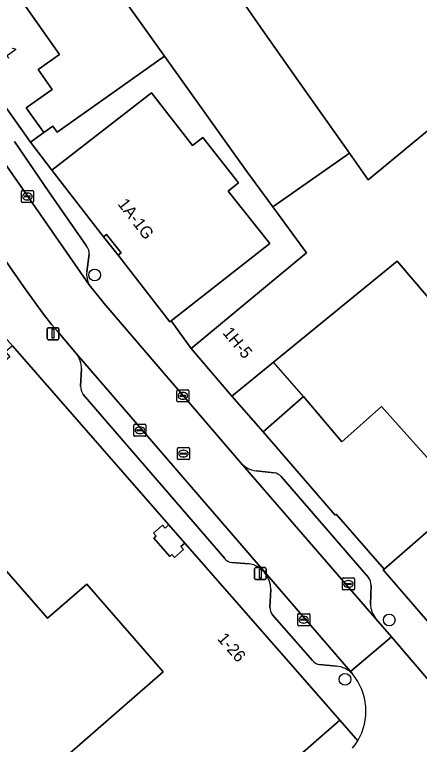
# Model space of a CAD drawing. Extents: x 160663 to 161506, y 382245 to 383291.
# Drawn here: x 160819.9 to 160853.7, y 383094.3 to 383155.3 of the extents above; entities that cross this region are included whole.
import ezdxf

# ---------------------------------------------------------------- set-up
doc = ezdxf.new("R2010")
doc.units = 0
for name, color, linetype in [('IMGEO_Boom', 7, 'Continuous'), ('IMGEO_Erf', 7, 'Continuous'), ('IMGEO_Kolk', 7, 'Continuous'), ('IMGEO_Lichtmast', 7, 'Continuous'), ('IMGEO_Pand', 7, 'Continuous'), ('IMGEO_Pand_nummerreeks', 7, 'Continuous'), ('IMGEO_Pand_overbouw', 7, 'Continuous'), ('IMGEO_Parkeervlak_open', 7, 'Continuous'), ('IMGEO_Rijbaan_lokaal_open', 7, 'Continuous'), ('IMGEO_Rioolput', 7, 'Continuous'), ('IMGEO_Voetpad_open', 7, 'Continuous')]:
    doc.layers.add(name, color=color, linetype=linetype)

msp = doc.modelspace()

# ---------------------------------------------------------------- linework, layer by layer
at = {"layer": 'IMGEO_Boom'}
for centre in [(160826.619, 383133.522), (160851.188, 383104.717), (160847.496, 383099.762)]:
    msp.add_circle(centre, 0.489, dxfattribs=at)
at = {"layer": 'IMGEO_Erf'}
for points in [[(160856.165, 383169.45), (160853.654, 383173.016), (160851.626, 383171.582), (160849.457, 383170.048), (160853.653, 383164.052), (160850.814, 383162.057), (160852.292, 383159.952), (160847.331, 383156.373), (160843.935, 383161.242), (160838.375, 383157.23), (160840.653, 383153.931), (160843.625, 383149.714), (160847.865, 383143.697), (160849.437, 383141.466), (160855.494, 383146.477)], [(160801.258, 383073.294), (160832.337, 383100.4), (160825.95, 383107.704), (160822.694, 383104.864), (160810.516, 383118.826)]]:
    msp.add_lwpolyline(points, dxfattribs=at)
for points in [[(160831.351, 383148.733), (160834.778, 383144.329), (160835.646, 383145.005), (160838.606, 383141.201), (160837.738, 383140.525), (160841.22, 383136.153), (160832.992, 383129.701), (160834.654, 383127.38), (160844.287, 383135.367), (160841.468, 383139.204), (160839.295, 383142.162), (160832.439, 383151.785), (160827.563, 383148.336), (160823.48, 383145.448), (160823.133, 383145.938), (160822.38, 383145.405), (160821.254, 383144.609), (160823.035, 383142.262)], [(160828.567, 383135.162), (160828.82, 383135.359), (160827.608, 383136.913), (160827.356, 383136.717)], [(160855.448, 383130.467), (160851.849, 383134.678), (160841.544, 383126.254), (160838.066, 383123.41), (160840.66, 383120.426), (160844.049, 383123.372), (160847.23, 383119.601), (160850.542, 383122.549), (160855.036, 383117.501), (160859.707, 383121.66), (160859.189, 383122.242), (160860.986, 383123.842)], [(160832.816, 383112.657), (160832.492, 383112.374), (160832.275, 383112.623), (160831.522, 383111.965), (160831.739, 383111.716), (160831.551, 383111.552), (160832.876, 383110.032), (160833.064, 383110.197), (160833.281, 383109.948), (160834.034, 383110.607), (160833.817, 383110.855), (160834.141, 383111.138)]]:
    msp.add_lwpolyline(points, close=True, dxfattribs=at)
at = {"layer": 'IMGEO_Kolk'}
for p, q in [((160820.503, 383139.649), (160820.503, 383140.501)), ((160820.578, 383140.575), (160821.43, 383140.575)), ((160820.762, 383140.069), (160820.762, 383140.081)), ((160821.2, 383140.032), (160820.802, 383140.032)), ((160820.805, 383140.118), (160821.203, 383140.118)), ((160820.991, 383140.355), (160821.016, 383140.355)), ((160821.246, 383140.081), (160821.246, 383140.069)), ((160821.504, 383140.501), (160821.504, 383139.649)), ((160821.43, 383139.575), (160820.578, 383139.575)), ((160821.014, 383139.795), (160820.989, 383139.795)), ((160833.468, 383123.005), (160833.468, 383123.857)), ((160833.543, 383123.931), (160834.395, 383123.931)), ((160833.956, 383123.711), (160833.981, 383123.711)), ((160834.469, 383123.857), (160834.469, 383123.005)), ((160834.395, 383122.931), (160833.543, 383122.931)), ((160833.727, 383123.425), (160833.727, 383123.437)), ((160834.165, 383123.388), (160833.767, 383123.388)), ((160833.77, 383123.474), (160834.168, 383123.474)), ((160833.979, 383123.151), (160833.954, 383123.151)), ((160834.211, 383123.437), (160834.211, 383123.425)), ((160829.887, 383120.128), (160829.887, 383120.98)), ((160829.962, 383121.054), (160830.814, 383121.054)), ((160830.146, 383120.548), (160830.146, 383120.56)), ((160830.584, 383120.511), (160830.186, 383120.511)), ((160830.189, 383120.597), (160830.587, 383120.597)), ((160830.375, 383120.834), (160830.4, 383120.834)), ((160830.63, 383120.56), (160830.63, 383120.548)), ((160830.888, 383120.98), (160830.888, 383120.128)), ((160830.814, 383120.054), (160829.962, 383120.054)), ((160830.398, 383120.274), (160830.373, 383120.274)), ((160847.275, 383107.299), (160847.275, 383108.151)), ((160847.35, 383108.225), (160848.202, 383108.225)), ((160847.534, 383107.719), (160847.534, 383107.731)), ((160847.577, 383107.768), (160847.975, 383107.768)), ((160847.763, 383108.005), (160847.788, 383108.005)), ((160848.018, 383107.731), (160848.018, 383107.719)), ((160848.276, 383108.151), (160848.276, 383107.299)), ((160848.202, 383107.225), (160847.35, 383107.225)), ((160847.972, 383107.682), (160847.574, 383107.682)), ((160847.786, 383107.445), (160847.761, 383107.445)), ((160843.549, 383104.316), (160843.549, 383105.168)), ((160843.624, 383105.242), (160844.476, 383105.242)), ((160843.808, 383104.736), (160843.808, 383104.748)), ((160844.246, 383104.699), (160843.848, 383104.699)), ((160843.851, 383104.785), (160844.249, 383104.785)), ((160844.037, 383105.022), (160844.062, 383105.022)), ((160844.292, 383104.748), (160844.292, 383104.736)), ((160844.55, 383105.168), (160844.55, 383104.316)), ((160844.476, 383104.242), (160843.624, 383104.242)), ((160844.06, 383104.462), (160844.035, 383104.462))]:
    msp.add_line(p, q, dxfattribs=at)
for points in [[(160820.503, 383139.649), (160820.503, 383140.501)], [(160820.578, 383140.575), (160821.43, 383140.575)], [(160821.504, 383140.501), (160821.504, 383139.649)], [(160821.43, 383139.575), (160820.578, 383139.575)], [(160833.468, 383123.005), (160833.468, 383123.857)], [(160833.543, 383123.931), (160834.395, 383123.931)], [(160834.469, 383123.857), (160834.469, 383123.005)], [(160834.395, 383122.931), (160833.543, 383122.931)], [(160829.887, 383120.128), (160829.887, 383120.98)], [(160829.962, 383121.054), (160830.814, 383121.054)], [(160830.888, 383120.98), (160830.888, 383120.128)], [(160830.814, 383120.054), (160829.962, 383120.054)], [(160847.275, 383107.299), (160847.275, 383108.151)], [(160847.35, 383108.225), (160848.202, 383108.225)], [(160848.276, 383108.151), (160848.276, 383107.299)], [(160848.202, 383107.225), (160847.35, 383107.225)], [(160843.549, 383104.316), (160843.549, 383105.168)], [(160843.624, 383105.242), (160844.476, 383105.242)], [(160844.55, 383105.168), (160844.55, 383104.316)], [(160844.476, 383104.242), (160843.624, 383104.242)]]:
    msp.add_lwpolyline(points, dxfattribs=at)
for centre, radius, start, end in [((160820.58, 383140.499), 0.0765, 91.55205, 178.44795), ((160820.58, 383140.499), 0.0765, 91.55205, 178.44795), ((160820.802, 383140.078), 0.0403, 85.87752, 175.75265), ((160820.799, 383140.068), 0.0366, 178.93798, 274.71019), ((160821.203, 383140.075), 0.043, 264.86636, 352.45326), ((160821.207, 383140.08), 0.0386, 1.73085, 96.63898), ((160821.428, 383140.499), 0.0765, 1.55205, 88.44795), ((160821.428, 383140.499), 0.0765, 1.55205, 88.44795), ((160820.58, 383139.651), 0.0765, 181.55205, 268.44795), ((160820.58, 383139.651), 0.0765, 181.55205, 268.44795), ((160821.428, 383139.651), 0.0765, 271.55205, 358.44795), ((160821.428, 383139.651), 0.0765, 271.55205, 358.44795), ((160833.545, 383123.855), 0.0765, 91.55205, 178.44795), ((160833.545, 383123.855), 0.0765, 91.55205, 178.44795), ((160834.393, 383123.855), 0.0765, 1.55205, 88.44795), ((160834.393, 383123.855), 0.0765, 1.55205, 88.44795), ((160833.545, 383123.007), 0.0765, 181.55205, 268.44795), ((160833.545, 383123.007), 0.0765, 181.55205, 268.44795), ((160833.767, 383123.434), 0.0403, 85.87752, 175.75265), ((160833.764, 383123.424), 0.0366, 178.93798, 274.71019), ((160834.168, 383123.431), 0.043, 264.86636, 352.45326), ((160834.172, 383123.436), 0.0386, 1.73085, 96.63898), ((160834.393, 383123.007), 0.0765, 271.55205, 358.44795), ((160834.393, 383123.007), 0.0765, 271.55205, 358.44795), ((160829.964, 383120.978), 0.0765, 91.55205, 178.44795), ((160829.964, 383120.978), 0.0765, 91.55205, 178.44795), ((160830.186, 383120.557), 0.0403, 85.87752, 175.75265), ((160830.183, 383120.547), 0.0366, 178.93798, 274.71019), ((160830.587, 383120.554), 0.043, 264.86636, 352.45326), ((160830.591, 383120.559), 0.0386, 1.73085, 96.63898), ((160830.812, 383120.978), 0.0765, 1.55205, 88.44795), ((160830.812, 383120.978), 0.0765, 1.55205, 88.44795), ((160829.964, 383120.13), 0.0765, 181.55205, 268.44795), ((160829.964, 383120.13), 0.0765, 181.55205, 268.44795), ((160830.812, 383120.13), 0.0765, 271.55205, 358.44795), ((160830.812, 383120.13), 0.0765, 271.55205, 358.44795), ((160847.352, 383108.149), 0.0765, 91.55205, 178.44795), ((160847.352, 383108.149), 0.0765, 91.55205, 178.44795), ((160847.574, 383107.728), 0.0403, 85.87752, 175.75265), ((160847.571, 383107.718), 0.0366, 178.93798, 274.71019), ((160847.975, 383107.725), 0.043, 264.86636, 352.45326), ((160847.979, 383107.73), 0.0386, 1.73085, 96.63898), ((160848.2, 383108.149), 0.0765, 1.55205, 88.44795), ((160848.2, 383108.149), 0.0765, 1.55205, 88.44795), ((160847.352, 383107.301), 0.0765, 181.55205, 268.44795), ((160847.352, 383107.301), 0.0765, 181.55205, 268.44795), ((160848.2, 383107.301), 0.0765, 271.55205, 358.44795), ((160848.2, 383107.301), 0.0765, 271.55205, 358.44795), ((160843.626, 383105.166), 0.0765, 91.55205, 178.44795), ((160843.626, 383105.166), 0.0765, 91.55205, 178.44795), ((160843.848, 383104.745), 0.0403, 85.87752, 175.75265), ((160843.845, 383104.735), 0.0366, 178.93798, 274.71019), ((160844.249, 383104.742), 0.043, 264.86636, 352.45326), ((160844.253, 383104.747), 0.0386, 1.73085, 96.63898), ((160844.474, 383105.166), 0.0765, 1.55205, 88.44795), ((160844.474, 383105.166), 0.0765, 1.55205, 88.44795), ((160843.626, 383104.318), 0.0765, 181.55205, 268.44795), ((160843.626, 383104.318), 0.0765, 181.55205, 268.44795), ((160844.474, 383104.318), 0.0765, 271.55205, 358.44795), ((160844.474, 383104.318), 0.0765, 271.55205, 358.44795)]:
    msp.add_arc(centre, radius, start, end, dxfattribs=at)
for centre, major_axis, ratio, start_param, end_param in [((160820.99, 383140.075), (-0.387, 0.002), 0.722429, 4.712389, 7.853982), ((160821.015, 383140.075), (-0.39, 0.002), 0.717154, 1.570796, 4.712389), ((160833.955, 383123.431), (-0.387, 0.002), 0.722429, 4.712389, 7.853982), ((160833.98, 383123.431), (-0.39, 0.002), 0.717154, 1.570796, 4.712389), ((160830.374, 383120.554), (-0.387, 0.002), 0.722429, 4.712389, 7.853982), ((160830.399, 383120.554), (-0.39, 0.002), 0.717154, 1.570796, 4.712389), ((160847.762, 383107.725), (-0.387, 0.002), 0.722429, 4.712389, 7.853982), ((160847.787, 383107.725), (-0.39, 0.002), 0.717154, 1.570796, 4.712389), ((160844.036, 383104.742), (-0.387, 0.002), 0.722429, 4.712389, 7.853982), ((160844.061, 383104.742), (-0.39, 0.002), 0.717154, 1.570796, 4.712389)]:
    msp.add_ellipse(centre, major_axis=major_axis, ratio=ratio, start_param=start_param, end_param=end_param, dxfattribs=at)
at = {"layer": 'IMGEO_Lichtmast'}
for p, q in [((160822.645, 383128.22), (160822.645, 383129.02)), ((160822.645, 383129.02), (160822.645, 383128.22)), ((160822.745, 383129.12), (160823.535, 383129.12)), ((160823.535, 383129.12), (160822.745, 383129.12)), ((160823.635, 383129.02), (160823.635, 383128.22)), ((160823.635, 383128.22), (160823.635, 383129.02)), ((160823.535, 383128.12), (160822.745, 383128.12)), ((160822.745, 383128.12), (160823.535, 383128.12)), ((160839.942, 383108.188), (160839.942, 383108.988)), ((160839.942, 383108.988), (160839.942, 383108.188)), ((160840.042, 383109.088), (160840.832, 383109.088)), ((160840.832, 383109.088), (160840.042, 383109.088)), ((160840.932, 383108.988), (160840.932, 383108.188)), ((160840.932, 383108.188), (160840.932, 383108.988)), ((160840.832, 383108.088), (160840.042, 383108.088)), ((160840.042, 383108.088), (160840.832, 383108.088))]:
    msp.add_line(p, q, dxfattribs=at)
for points in [[(160823.065, 383128.995), (160823.215, 383128.995), (160823.215, 383128.245), (160823.065, 383128.245), (160823.065, 383128.995)], [(160840.362, 383108.963), (160840.512, 383108.963), (160840.512, 383108.213), (160840.362, 383108.213), (160840.362, 383108.963)]]:
    msp.add_lwpolyline(points, dxfattribs=at)
for centre, start, end in [((160822.745, 383129.02), 90, 180), ((160822.745, 383129.02), 90, 180), ((160823.535, 383129.02), 0, 90), ((160823.535, 383129.02), 360, 90), ((160822.745, 383128.22), 180, 270), ((160822.745, 383128.22), 180, 270), ((160823.535, 383128.22), 270, 0), ((160823.535, 383128.22), 270, 0), ((160840.042, 383108.988), 90, 180), ((160840.042, 383108.988), 90, 180), ((160840.832, 383108.988), 0, 90), ((160840.832, 383108.988), 360, 90), ((160840.042, 383108.188), 180, 270), ((160840.042, 383108.188), 180, 270), ((160840.832, 383108.188), 270, 0), ((160840.832, 383108.188), 270, 0)]:
    msp.add_arc(centre, 0.1, start, end, dxfattribs=at)
at = {"layer": 'IMGEO_Pand'}
for points in [[(160840.653, 383153.931), (160838.375, 383157.23), (160830.982, 383167.851), (160824.34, 383163.154), (160832.439, 383151.785), (160839.295, 383142.162), (160841.468, 383139.204), (160847.865, 383143.697), (160843.625, 383149.714)], [(160832.439, 383151.785), (160824.34, 383163.154), (160818.613, 383159.104), (160823.694, 383151.92), (160821.915, 383150.662), (160823.084, 383149.009), (160820.912, 383147.471), (160822.38, 383145.405), (160823.133, 383145.938), (160823.48, 383145.448), (160827.563, 383148.336)], [(160818.613, 383159.104), (160815.008, 383156.554), (160814.35, 383154.373), (160821.254, 383144.609), (160822.38, 383145.405), (160820.912, 383147.471), (160823.084, 383149.009), (160821.915, 383150.662), (160823.694, 383151.92)], [(160827.356, 383136.717), (160827.608, 383136.913), (160828.82, 383135.359), (160828.567, 383135.162), (160832.886, 383129.618), (160832.992, 383129.701), (160841.22, 383136.153), (160837.738, 383140.525), (160838.606, 383141.201), (160835.646, 383145.005), (160834.778, 383144.329), (160831.351, 383148.733), (160823.035, 383142.262)], [(160855.494, 383146.477), (160849.437, 383141.466), (160847.865, 383143.697), (160841.468, 383139.204), (160844.287, 383135.367), (160834.654, 383127.38), (160838.066, 383123.41), (160841.544, 383126.254), (160851.849, 383134.678), (160855.448, 383130.467), (160860.986, 383123.842), (160859.189, 383122.242), (160859.707, 383121.66), (160855.036, 383117.501), (160850.542, 383122.549), (160847.23, 383119.601), (160844.049, 383123.372), (160840.66, 383120.426), (160846.678, 383113.478), (160846.774, 383113.543), (160850.763, 383108.963), (160862.78, 383119.438), (160871.792, 383127.293)], [(160863.37, 383112.275), (160861.516, 383114.358), (160864.744, 383117.232), (160863.018, 383119.171), (160862.78, 383119.438), (160850.763, 383108.963), (160850.691, 383108.893), (160854.374, 383104.619), (160861.967, 383111.081)]]:
    msp.add_lwpolyline(points, close=True, dxfattribs=at)
msp.add_lwpolyline([(160809.442, 383063.5), (160847.06, 383096.364), (160841.583, 383102.623), (160834.141, 383111.138), (160833.817, 383110.855), (160834.034, 383110.607), (160833.281, 383109.948), (160833.064, 383110.197), (160832.876, 383110.032), (160831.551, 383111.552), (160831.739, 383111.716), (160831.522, 383111.965), (160832.275, 383112.623), (160832.492, 383112.374), (160832.816, 383112.657), (160819.762, 383127.606), (160819.19, 383127.107), (160819.545, 383126.7), (160818.954, 383126.185), (160810.516, 383118.826), (160822.694, 383104.864), (160825.95, 383107.704), (160832.337, 383100.4), (160801.258, 383073.294)], dxfattribs=at)
at = {"layer": 'IMGEO_Pand_overbouw'}
msp.add_lwpolyline([(160841.544, 383126.254), (160838.066, 383123.41), (160840.66, 383120.426), (160844.049, 383123.372)], close=True, dxfattribs=at)
at = {"layer": 'IMGEO_Parkeervlak_open'}
for points in [[(160816.664, 383146.344), (160826.168, 383132.701)], [(160822.795, 383140.456), (160819.939, 383144.65)], [(160825.92, 383135.981), (160822.795, 383140.456)], [(160825.952, 383133.77), (160826.156, 383135.26)], [(160848.126, 383100.214), (160847.955, 383100.412), (160825.101, 383126.939)], [(160825.514, 383125.691), (160825.438, 383124.241)], [(160825.665, 383123.556), (160837.46, 383109.842)], [(160838.779, 383117.869), (160850.081, 383104.819)], [(160841.583, 383117.011), (160840.079, 383117.175)], [(160849.456, 383108.259), (160842.183, 383116.692)], [(160838.048, 383109.515), (160839.507, 383109.41)], [(160841.303, 383107.254), (160841.231, 383105.775)], [(160849.613, 383106.053), (160849.672, 383107.604)], [(160841.435, 383105.188), (160844.781, 383101.339)], [(160845.357, 383101), (160846.777, 383100.867)]]:
    msp.add_lwpolyline(points, dxfattribs=at)
for centre, radius, start, end in [((160825.183, 383135.341), 0.976, 355.26526, 40.98368), ((160827.86, 383133.599), 1.916, 174.88742, 207.95912), ((160823.589, 383125.746), 1.925, 358.34956, 38.27224), ((160826.682, 383124.273), 1.244, 181.47726, 215.19178), ((160840.351, 383119.249), 2.091, 221.27609, 262.53319), ((160841.361, 383115.869), 1.164, 45.02533, 78.9785), ((160838.193, 383110.469), 0.965, 220.50963, 261.33154), ((160839.145, 383107.283), 2.158, 359.23821, 80.35202), ((160848.726, 383107.655), 0.947, 356.90452, 39.5976), ((160851.703, 383106.14), 2.092, 182.381, 219.15791), ((160842.138, 383105.761), 0.907, 179.12131, 219.20642), ((160845.494, 383101.892), 0.903, 217.80036, 261.24247), ((160846.567, 383098.714), 2.164, 43.90501, 84.43524)]:
    msp.add_arc(centre, radius, start, end, dxfattribs=at)
at = {"layer": 'IMGEO_Rijbaan_lokaal_open'}
msp.add_lwpolyline([(160827.416, 383131.144), (160826.168, 383132.701), (160816.664, 383146.344), (160812.51, 383153.063), (160812.035, 383153.83), (160811.308, 383153.342), (160808.268, 383151.222), (160809.298, 383149.833), (160809.419, 383149.635), (160809.67, 383149.259), (160817.769, 383136.732), (160820.684, 383132.561), (160821.531, 383131.367), (160822.35, 383130.236), (160823.047, 383129.367), (160823.481, 383128.851), (160825.101, 383126.939), (160847.955, 383100.412), (160851.37, 383103.314), (160850.081, 383104.819), (160838.779, 383117.869)], close=True, dxfattribs=at)
msp.add_lwpolyline([(160857.45, 383096.213), (160851.37, 383103.314), (160847.955, 383100.412), (160848.126, 383100.214)], dxfattribs=at)
for centre, radius, start, end in [((160844.35, 383097.113), 4.887, 329.38306, 39.39397), ((160844.265, 383097.175), 4.991, 320.67655, 329.26405)]:
    msp.add_arc(centre, radius, start, end, dxfattribs=at)
at = {"layer": 'IMGEO_Rioolput'}
for p, q in [((160833.517, 383118.182), (160833.517, 383119.034)), ((160833.592, 383119.108), (160834.444, 383119.108)), ((160833.819, 383118.651), (160834.217, 383118.651)), ((160834.005, 383118.888), (160834.03, 383118.888)), ((160834.518, 383119.034), (160834.518, 383118.182)), ((160834.444, 383118.108), (160833.592, 383118.108)), ((160833.776, 383118.602), (160833.776, 383118.614)), ((160834.214, 383118.565), (160833.816, 383118.565)), ((160834.028, 383118.328), (160834.003, 383118.328)), ((160834.26, 383118.614), (160834.26, 383118.602))]:
    msp.add_line(p, q, dxfattribs=at)
for points in [[(160833.517, 383118.182), (160833.517, 383119.034)], [(160833.592, 383119.108), (160834.444, 383119.108)], [(160834.518, 383119.034), (160834.518, 383118.182)], [(160834.444, 383118.108), (160833.592, 383118.108)]]:
    msp.add_lwpolyline(points, dxfattribs=at)
for centre, radius, start, end in [((160833.594, 383119.032), 0.0765, 91.55205, 178.44795), ((160833.594, 383119.032), 0.0765, 91.55205, 178.44795), ((160833.816, 383118.611), 0.0403, 85.87752, 175.75265), ((160834.221, 383118.613), 0.0386, 1.73085, 96.63898), ((160834.442, 383119.032), 0.0765, 1.55205, 88.44795), ((160834.442, 383119.032), 0.0765, 1.55205, 88.44795), ((160833.594, 383118.184), 0.0765, 181.55205, 268.44795), ((160833.594, 383118.184), 0.0765, 181.55205, 268.44795), ((160833.813, 383118.601), 0.0366, 178.93798, 274.71019), ((160834.217, 383118.608), 0.043, 264.86636, 352.45326), ((160834.442, 383118.184), 0.0765, 271.55205, 358.44795), ((160834.442, 383118.184), 0.0765, 271.55205, 358.44795)]:
    msp.add_arc(centre, radius, start, end, dxfattribs=at)
for centre, major_axis, ratio, start_param, end_param in [((160834.004, 383118.608), (-0.387, 0.002), 0.722429, 4.712389, 7.853982), ((160834.029, 383118.608), (-0.39, 0.002), 0.717154, 1.570796, 4.712389)]:
    msp.add_ellipse(centre, major_axis=major_axis, ratio=ratio, start_param=start_param, end_param=end_param, dxfattribs=at)
at = {"layer": 'IMGEO_Voetpad_open'}
for points in [[(160793.732, 383162.132), (160798.946, 383154.044), (160798.64, 383153.847), (160799.714, 383152.911), (160800.615, 383151.501), (160800.53, 383151.447), (160802.566, 383148.229), (160802.712, 383147.999), (160807.695, 383142.137), (160812.29, 383136.731), (160811.985, 383136.471), (160814.142, 383134.007), (160813.937, 383133.818), (160814.65, 383133.011), (160814.854, 383133.148), (160817.935, 383129.644), (160819.762, 383127.606), (160832.816, 383112.657), (160834.141, 383111.138), (160841.583, 383102.623), (160847.06, 383096.364), (160848.555, 383094.624)], [(160859.34, 383099.047), (160854.573, 383104.237), (160854.382, 383104.456), (160854.457, 383104.522), (160854.374, 383104.619), (160850.691, 383108.893), (160850.763, 383108.963), (160846.774, 383113.543), (160846.678, 383113.478), (160840.66, 383120.426), (160838.066, 383123.41), (160834.654, 383127.38), (160832.992, 383129.701), (160832.886, 383129.618), (160828.567, 383135.162), (160827.356, 383136.717), (160823.035, 383142.262), (160821.254, 383144.609), (160814.35, 383154.373), (160812.51, 383153.063), (160816.664, 383146.344)], [(160819.939, 383144.65), (160822.795, 383140.456), (160825.92, 383135.981)], [(160825.101, 383126.939), (160823.481, 383128.851), (160823.047, 383129.367), (160822.35, 383130.236), (160821.531, 383131.367), (160820.684, 383132.561), (160817.769, 383136.732)], [(160826.156, 383135.26), (160825.952, 383133.77)], [(160826.168, 383132.701), (160827.416, 383131.144), (160838.779, 383117.869)], [(160825.438, 383124.241), (160825.514, 383125.691)], [(160837.46, 383109.842), (160825.665, 383123.556)], [(160840.079, 383117.175), (160841.583, 383117.011)], [(160842.183, 383116.692), (160849.456, 383108.259)], [(160839.507, 383109.41), (160838.048, 383109.515)], [(160841.231, 383105.775), (160841.303, 383107.254)], [(160849.672, 383107.604), (160849.613, 383106.053)], [(160844.781, 383101.339), (160841.435, 383105.188)], [(160850.081, 383104.819), (160851.37, 383103.314), (160857.45, 383096.213)], [(160846.777, 383100.867), (160845.357, 383101)], [(160848.555, 383094.624), (160847.06, 383096.364), (160809.442, 383063.5), (160809.549, 383063.39), (160807.695, 383061.773), (160807.556, 383061.652), (160804.354, 383058.755), (160789.437, 383045.729), (160788.84, 383046.396), (160787.902, 383045.586), (160788.374, 383045.042), (160785.404, 383042.466), (160785.093, 383042.838), (160773.657, 383032.835), (160773.126, 383032.378), (160773.344, 383032.118), (160773.088, 383031.903), (160772.871, 383032.154), (160772.432, 383031.763), (160772.306, 383031.61), (160771.029, 383030.453), (160772.34, 383028.989)]]:
    msp.add_lwpolyline(points, dxfattribs=at)
for centre, radius, start, end in [((160825.183, 383135.341), 0.976, 355.26526, 40.98368), ((160827.86, 383133.599), 1.916, 174.88742, 207.95912), ((160823.589, 383125.746), 1.925, 358.34956, 38.27224), ((160826.682, 383124.273), 1.244, 181.47726, 215.19178), ((160840.351, 383119.249), 2.091, 221.27609, 262.53319), ((160841.361, 383115.869), 1.164, 45.02533, 78.9785), ((160838.193, 383110.469), 0.965, 220.50963, 261.33154), ((160839.145, 383107.283), 2.158, 359.23821, 80.35202), ((160848.726, 383107.655), 0.947, 356.90452, 39.5976), ((160851.703, 383106.14), 2.092, 182.381, 219.15791), ((160842.138, 383105.761), 0.907, 179.12131, 219.20642), ((160845.494, 383101.892), 0.903, 217.80036, 261.24247), ((160846.567, 383098.714), 2.164, 43.90501, 84.43524), ((160844.35, 383097.113), 4.887, 329.38306, 39.39397), ((160844.265, 383097.175), 4.991, 320.67655, 329.26405)]:
    msp.add_arc(centre, radius, start, end, dxfattribs=at)

# ---------------------------------------------------------------- texts
at = {"layer": 'IMGEO_Pand_nummerreeks'}
for s, rotation, p in [('1', 305.26364, (160819.029, 383152.121)), ('1A-1G', 307.6206, (160828.49, 383139.442)), ('1H-5', 309.74014, (160837.239, 383128.672)), ('1-26', 311.1678, (160836.792, 383103.122))]:
    msp.add_text(s, height=1, rotation=rotation, dxfattribs=at).set_placement(p)

doc.saveas('drawing.dxf')
